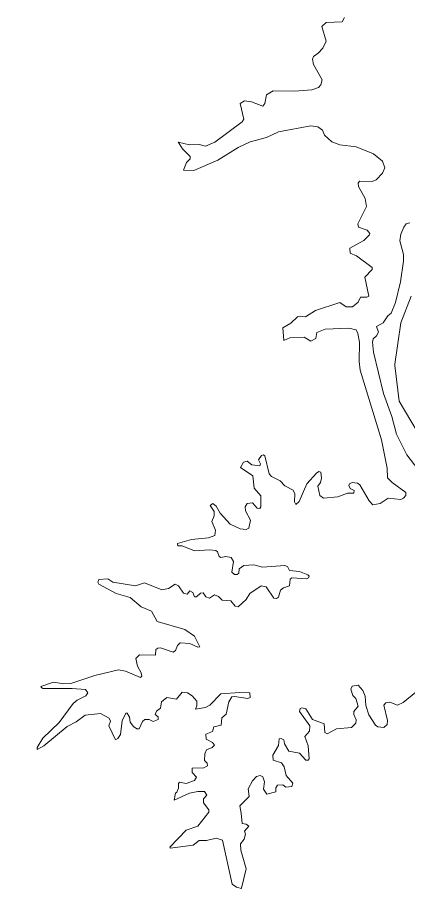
# Model space of a CAD drawing. Extents: x -1643653 to 4543381, y 1624270 to 13878484.
# Drawn here: x 579463 to 580528, y 8910826 to 8913255 of the extents above; entities that cross this region are included whole.
import ezdxf

# ---------------------------------------------------------------- set-up
doc = ezdxf.new("R2010")
doc.units = 0
doc.header["$LTSCALE"] = 200
doc.layers.add('6', color=7, linetype='Continuous', lineweight=13)
doc.layers.add('60', color=7, linetype='Continuous', lineweight=13)

msp = doc.modelspace()

# ---------------------------------------------------------------- linework, layer by layer
at = {"layer": '6'}
for points in [[(580357.1, 8913255.3), (580350.3, 8913243.9), (580306.6, 8913242.2), (580295.1, 8913231.1), (580306.9, 8913190.7), (580297.5, 8913171.9), (580284.9, 8913157.6), (580271.7, 8913148.7), (580268.7, 8913141), (580272.1, 8913127), (580295.9, 8913084.6), (580291.7, 8913070.9), (580285.7, 8913063.8), (580267, 8913057.8), (580220.3, 8913053.9), (580161.6, 8913055.2), (580143.4, 8913043.7), (580138.7, 8913020), (580133.1, 8913012.8), (580102.1, 8913025.1), (580083.4, 8913027.6), (580083.4, 8913027.6), (580070.8, 8913020.3), (580080.9, 8912977.5), (580076.7, 8912970.2), (580002.3, 8912914.6), (579976.4, 8912903.6), (579958.6, 8912907.8), (579932.2, 8912906.9), (579901.5, 8912914.6), (579903.9, 8912911)], [(579903.9, 8912911), (579913.6, 8912896.3), (579934.3, 8912875.4), (579934.3, 8912868.7), (579924.2, 8912858.5), (579916.2, 8912837.4), (579944.1, 8912836.4), (580010.4, 8912865.3), (580065.6, 8912899.7), (580098.8, 8912915), (580143, 8912926.9), (580176.2, 8912942.2), (580264.5, 8912958.8)], [(580264.5, 8912958.8), (580284, 8912956.2), (580296.7, 8912946.9), (580302.3, 8912933.7), (580322.3, 8912915.4), (580344.3, 8912906.9), (580388.5, 8912901.4), (580436.2, 8912882.3), (580460.3, 8912862.7), (580466.7, 8912844), (580460.3, 8912829.6), (580443.8, 8912811), (580432.7, 8912806.3), (580397.9, 8912807.9), (580394.1, 8912802.5), (580395.3, 8912793), (580413.2, 8912759.9), (580416.6, 8912737.9), (580392.8, 8912690.9), (580395.3, 8912681.4), (580418.7, 8912673.7), (580425.9, 8912664.7), (580424.9, 8912660.4), (580409.4, 8912645.7), (580371.5, 8912623.9), (580372.4, 8912610.8), (580389.8, 8912603.1), (580432.7, 8912571.7), (580432.5, 8912565.6), (580412.3, 8912544.5), (580423.3, 8912493.2), (580418.2, 8912489.8), (580400.4, 8912490.6), (580394.5, 8912476.2), (580378.8, 8912463.8), (580361.3, 8912463.8), (580344, 8912475.3), (580277.2, 8912453.6), (580250.1, 8912436.2), (580235.2, 8912438.7), (580228.4, 8912436.2), (580210.1, 8912419.2), (580188.4, 8912406.4), (580190.3, 8912372.1), (580206.7, 8912378.9), (580246.6, 8912380.5), (580264.5, 8912369.9), (580278.5, 8912376.7), (580280.7, 8912393.7), (580303.6, 8912403.1), (580368.9, 8912405.2), (580388.3, 8912400.7), (580393.2, 8912391), (580397.9, 8912367.4), (580397, 8912313.8), (580400, 8912290.1), (580457.8, 8912099.8), (580473.1, 8912022.4), (580474.8, 8911995.7), (580487.1, 8911983.3), (580524.9, 8911956.1), (580524.5, 8911947.6), (580518.1, 8911940), (580510.8, 8911937), (580476, 8911940), (580454.4, 8911926), (580434.4, 8911921.7), (580423.8, 8911932.8), (580398.7, 8911976.5), (580392.2, 8911981.7), (580378, 8911983.3), (580370.2, 8911979.9), (580368.1, 8911974.8), (580371.9, 8911966.8), (580383.4, 8911960.8), (580382.6, 8911954.1), (580364.8, 8911954), (580338.3, 8911944.2), (580298.8, 8911940.4), (580289.5, 8911947.6), (580283.6, 8911973.1), (580283.6, 8911973.1), (580290.8, 8911983.4), (580293.8, 8911995.2), (580291.7, 8912011.3), (580286.9, 8912013), (580279.8, 8912008.8), (580253.5, 8911979.1), (580232.2, 8911931.5), (580223.7, 8911922.6), (580220.3, 8911930.6), (580221, 8911952.3), (580216.2, 8911962.5), (580193.1, 8911973.6), (580181.1, 8911988), (580157.4, 8911999.1), (580150.6, 8912007.1), (580138.3, 8912056.4), (580134.5, 8912058.9), (580129.8, 8912057.2), (580121.8, 8912045)], [(580557.2, 8912019.4), (580527, 8912059), (580499.4, 8912115), (580486.1, 8912163.4), (580463.7, 8912227.1), (580435.7, 8912339.3), (580433.1, 8912367.4), (580435.2, 8912376.6), (580444.6, 8912384.8), (580449.3, 8912394.6), (580444.7, 8912409.9), (580462.4, 8912419.7), (580475.2, 8912439.6), (580484.5, 8912446.8), (580496.3, 8912475.7), (580510, 8912532.2), (580518.5, 8912588.3), (580518.5, 8912607), (580508.3, 8912644.4), (580510.9, 8912663), (580518.7, 8912681.9), (580525.8, 8912690.7), (580535.5, 8912693.2)], [(580587.3, 8912068.7), (580506.6, 8912206), (580494.4, 8912302.9), (580494.4, 8912306.9), (580510.6, 8912419.9), (580538.8, 8912492.6)], [(580121.8, 8912045), (580126.4, 8912034.3), (580125.1, 8912028.8), (580103.5, 8912031.8), (580090.2, 8912041.1), (580080.1, 8912039), (580072, 8912024.5), (580106, 8912001.6), (580109.4, 8911967.6), (580128.1, 8911946.4), (580128.1, 8911916.3), (580125.1, 8911911.6), (580117.5, 8911913.2), (580104.7, 8911927.6), (580090.3, 8911925.9), (580085.2, 8911916.6), (580085.6, 8911905.5), (580099.6, 8911880.5), (580095.3, 8911858), (580087.8, 8911854.2), (580071.2, 8911856.7), (580043.6, 8911869), (580016.8, 8911899.2), (580005.3, 8911918.7), (579996, 8911925.5), (579988.8, 8911920.5), (580000.2, 8911904.2), (580000.3, 8911891.6), (579993.9, 8911876.3), (580003.6, 8911852.9), (580001.9, 8911838), (579984.9, 8911831.7), (579938.1, 8911827.4), (579900, 8911815.9), (579900.8, 8911810), (579912.2, 8911809.9), (579946.7, 8911796.4), (579987.5, 8911799.3), (580004.4, 8911796.8), (580009.5, 8911793), (580013.4, 8911780.7), (580018, 8911777.7), (580031.7, 8911780.7), (580046.5, 8911778.1), (580052.9, 8911767), (580048.6, 8911737.4), (580055.3, 8911731.8), (580063, 8911731.4), (580067.3, 8911734.8), (580068.2, 8911746.7), (580081, 8911756.4), (580109, 8911757.7), (580132.6, 8911751.3), (580193.1, 8911755.6), (580201.1, 8911753.5), (580205.8, 8911742.5), (580233.9, 8911739.4), (580256.8, 8911730.5), (580259.8, 8911726.7), (580258.5, 8911722.5), (580252.5, 8911719.5), (580213, 8911722), (580208.4, 8911718.2), (580206.2, 8911700), (580190.1, 8911694.8), (580181.2, 8911688.5), (580175.7, 8911669.3), (580170.6, 8911665.5), (580162.9, 8911666.4), (580142.1, 8911697.4), (580128.5, 8911700.8), (580097.5, 8911679.1), (580087.3, 8911662.6), (580065.8, 8911643), (580057.6, 8911644.7), (580045.9, 8911659.3), (580021.8, 8911661.3), (580011.7, 8911671), (580001.1, 8911675.7), (579987.5, 8911666.8), (579977.7, 8911670.3), (579969.8, 8911681.2), (579969.8, 8911681.2), (579962.8, 8911680.4), (579951.3, 8911670.2), (579946, 8911670.6), (579942, 8911682.1), (579933.9, 8911686.7), (579925.8, 8911677.4), (579916.1, 8911680), (579902.5, 8911700.3), (579893.2, 8911705.4), (579874.8, 8911693.1), (579856.7, 8911689.3), (579809.9, 8911708.8), (579784.4, 8911700.4), (579722.5, 8911710.5), (579709.1, 8911719.2), (579684.5, 8911717.3), (579681.6, 8911710.5), (579681.8, 8911710)], [(579681.8, 8911710), (579684.2, 8911705), (579731.7, 8911679.6), (579769.9, 8911668.1), (579800.4, 8911643.1), (579829, 8911631.1), (579843.9, 8911602.6), (579919.9, 8911580.6), (579946.2, 8911563.1), (579961.1, 8911533.8), (579955.1, 8911532.6), (579933.5, 8911542.8), (579906.8, 8911544), (579899.6, 8911537.3), (579894.4, 8911523.7), (579888, 8911518.6), (579852.9, 8911530.4), (579845.7, 8911530), (579840.1, 8911525.8), (579839.2, 8911510.4), (579795.4, 8911511.7), (579785.7, 8911501.2), (579789.9, 8911480.3), (579800.5, 8911462.4), (579802.2, 8911453), (579798.4, 8911449.3), (579757.4, 8911466.6), (579738.5, 8911470.5), (579673.2, 8911454.8), (579607.7, 8911433.6), (579588.9, 8911432.7), (579560.9, 8911436.5), (579525.9, 8911424.9), (579528, 8911422.6)], [(580075.2, 8910873.2), (580087.7, 8910926.3), (580073.3, 8910977.3), (580072.4, 8910994.2), (580082.6, 8911007.1), (580086, 8911020.6), (580083.5, 8911029.6), (580094.5, 8911042.7), (580087.7, 8911048.6), (580076.3, 8911049.9), (580074.1, 8911078.3), (580069.9, 8911098.8), (580096.2, 8911124.2), (580093.3, 8911144.8), (580104.7, 8911166.7), (580115.8, 8911178.6), (580126.2, 8911181.2), (580133.6, 8911177.4), (580137.8, 8911164.2), (580135.3, 8911143.8), (580144.2, 8911130.7), (580168.8, 8911136.6), (580168.5, 8911147.3), (580173.6, 8911154.8), (580188.4, 8911156.1), (580196.2, 8911149.3), (580212.2, 8911151.1), (580215.1, 8911160.8), (580197, 8911181.2), (580191.8, 8911205.4), (580184.5, 8911216.1), (580161.7, 8911223.3), (580160.4, 8911237.3), (580176.1, 8911263.6), (580177.8, 8911281.5), (580183.4, 8911283.1), (580190.9, 8911278.9), (580192.3, 8911267.7), (580204.2, 8911248.3), (580233.2, 8911242.7), (580251.3, 8911223.7), (580257.2, 8911223.7), (580260.2, 8911227.1), (580257.7, 8911262.8), (580248.3, 8911288), (580261.1, 8911302.7), (580261.9, 8911317.5), (580261.9, 8911317.5), (580233.5, 8911356.3), (580235.2, 8911364.7), (580239.9, 8911366.4), (580250.8, 8911363.5), (580269.2, 8911335), (580301.4, 8911323.1), (580302.7, 8911299.3), (580309, 8911295.1), (580335, 8911309.1), (580375.7, 8911312.9), (580387.7, 8911324.8), (580388.9, 8911334.1), (580381.8, 8911348.6), (580382.6, 8911357), (580394, 8911371.6), (580387.6, 8911391.9), (580379.2, 8911400.4), (580374.1, 8911417.8), (580377.9, 8911425.9), (580394, 8911428.9), (580406.8, 8911413.6), (580413.2, 8911398.7), (580415.3, 8911373.2), (580422.9, 8911347.7), (580441.2, 8911319.3), (580447.6, 8911315), (580464.1, 8911312.5), (580473, 8911320.9), (580474.3, 8911331.5), (580464.2, 8911373.9), (580469.6, 8911380), (580480.7, 8911382.1), (580501.4, 8911373.7), (580516.9, 8911381.3), (580601.1, 8911449.4)], [(579528, 8911422.6), (579531.2, 8911419.1), (579611.9, 8911419.5), (579648.1, 8911417), (579654.8, 8911407.6), (579649.2, 8911399.1), (579625.5, 8911387.7), (579614.5, 8911378.8), (579575.8, 8911326.1), (579531.2, 8911283.6), (579515.4, 8911258), (579515.7, 8911254.2)], [(579515.7, 8911254.2), (579515.9, 8911252.7), (579533.7, 8911262.8), (579597.4, 8911315.8), (579622.9, 8911328.2), (579646.7, 8911346.9), (579689.2, 8911351.1), (579712.6, 8911338.4), (579716.8, 8911330.3), (579712.2, 8911317.1), (579730.1, 8911279), (579736.4, 8911282.8), (579743.6, 8911293.4), (579748.3, 8911330.7), (579758.5, 8911352.4), (579761.8, 8911352), (579768.2, 8911341), (579769.9, 8911327.4), (579779.3, 8911315.1), (579788.2, 8911309.1), (579794.6, 8911309.1), (579803.6, 8911328.8), (579810.7, 8911334.5), (579822.2, 8911334.6), (579833.2, 8911329.5), (579846.4, 8911334.6), (579846.4, 8911341.8), (579838.4, 8911348.8), (579842.2, 8911357.5), (579853.6, 8911366), (579855.8, 8911383), (579870.2, 8911395.3), (579896.9, 8911390.7), (579912.3, 8911409.3), (579927.1, 8911407.2), (579939.5, 8911399.5), (579952.6, 8911385.1), (579953, 8911372.4), (579948.8, 8911363.1), (579976.4, 8911367.7), (579987.9, 8911374.1), (580018.5, 8911404.6), (580018.5, 8911404.6), (580070.7, 8911408.9), (580097.9, 8911407.7), (580098.3, 8911395), (580092, 8911392.4), (580055.8, 8911397.9), (580048.6, 8911396.5), (580040.1, 8911383.4), (580033.3, 8911349.3), (580020.9, 8911339.4), (580019.3, 8911318.9), (579999, 8911315), (579995.1, 8911302.3), (579977.7, 8911295), (579978.1, 8911280.6), (579995.1, 8911271.3), (580000.6, 8911264.1), (579994.3, 8911257.7), (579979, 8911251.3), (579974.3, 8911240.7), (579973.9, 8911222.4), (579980.7, 8911215.2), (579981.5, 8911207.5), (579972.2, 8911202), (579939.9, 8911201.6), (579939.9, 8911189.3), (579951.8, 8911177), (579946.3, 8911167.7), (579923.9, 8911160), (579905.1, 8911163.3), (579902.1, 8911159.9), (579902.1, 8911147.2), (579897.9, 8911135.4), (579894, 8911132.7), (579891, 8911113.7), (579932.4, 8911132.8), (579955.2, 8911137.9), (579973.8, 8911137.4), (579980.2, 8911127.7), (579971.3, 8911117.8), (579971.3, 8911106.5), (579985.7, 8911087.3), (579985.8, 8911081.4), (579955.2, 8911042.7), (579923.7, 8911031.6), (579879.1, 8910985.1), (579879.4, 8910984)], [(579879.4, 8910984), (579879.8, 8910982.2), (579942.4, 8910990.9), (579958.6, 8911004), (579979, 8911003.2), (580005.8, 8911009.6), (580022.6, 8911004.5), (580049.7, 8910884.3), (580061, 8910876.2), (580074.9, 8910871.9), (580075.2, 8910873.2)]]:
    msp.add_lwpolyline(points, dxfattribs=at)
at = {"layer": '60', "lineweight": 25}
msp.add_spline([(814781, 9009175.5), (814787.2, 9009173.4), (814796.9, 9009173.4), (814799.4, 9009172.4), (814805.1, 9009174.5), (814805.6, 9009176.5), (814811.7, 9009179.5), (814811.7, 9009179.5), (814801.5, 9009181), (814790.7, 9009181.5), (814784.1, 9009183.1), (814777.4, 9009185.1), (814778.4, 9009175.5)], degree=3, dxfattribs=at)

doc.saveas('drawing.dxf')
